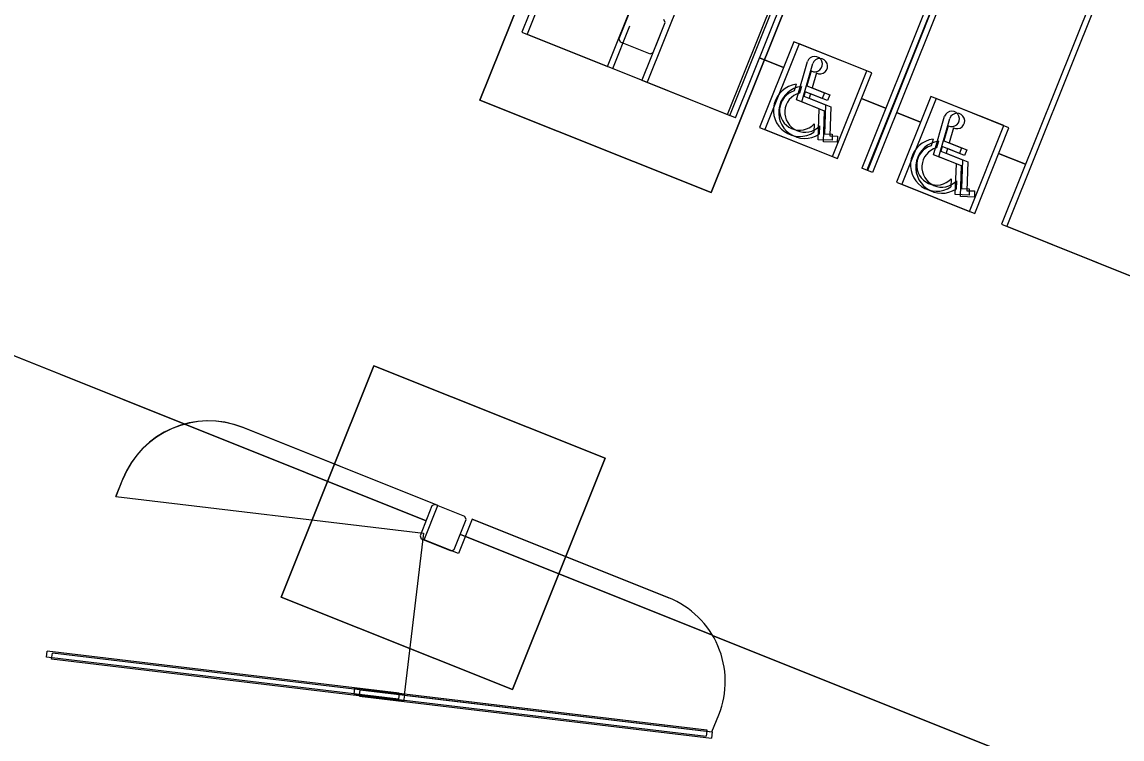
# Model space of a CAD drawing. Extents: x 468143 to 491361, y 1438528 to 1468730.
# Drawn here: x 488803.2 to 488862.8, y 1467175.1 to 1467213.9 of the extents above; entities that cross this region are included whole.
import ezdxf

# ---------------------------------------------------------------- set-up
doc = ezdxf.new("R2010")
doc.units = 0
doc.layers.add('Default', color=7, linetype='Continuous')
doc.layers.add('Xreference_dp', color=7, linetype='Continuous')

# ---------------------------------------------------------------- blocks, each defined once
blk = doc.blocks.new('Footing-Rectangular - F14-740151-FOUNDATION PLAN_1')
at = {"layer": 'Default'}
for p, q in [((81, 81), (-81, 81)), ((-81, 81), (-81, -81)), ((-81, -81), (-81, 81)), ((-81, 81), (81, 81)), ((81, -81), (81, 81)), ((81, 81), (81, -81)), ((-81, -81), (81, -81)), ((81, -81), (-81, -81))]:
    blk.add_line(p, q, dxfattribs=at)

msp = doc.modelspace()

# ---------------------------------------------------------------- linework, layer by layer
at = {"layer": 'Xreference_dp'}
for p, q in [((488837.006, 1467230.09), (488830.32, 1467213.378)), ((488837.29, 1467229.98), (488830.604, 1467213.267)), ((488834.963, 1467211.521), (488841.649, 1467228.233)), ((488843.789, 1467227.379), (488837.103, 1467210.667)), ((488841.462, 1467208.921), (488848.148, 1467225.633)), ((488841.59, 1467208.872), (488848.276, 1467225.584)), ((488841.9, 1467208.748), (488848.586, 1467225.46)), ((488855.421, 1467222.723), (488848.735, 1467206.011)), ((488855.704, 1467222.613), (488849.018, 1467205.9)), ((488855.73, 1467222.6), (488849.044, 1467205.887)), ((488856.013, 1467222.489), (488849.327, 1467205.777)), ((488863.003, 1467219.69), (488856.317, 1467202.978)), ((488863.286, 1467219.579), (488856.6, 1467202.867)), ((488836.221, 1467214.646), (488835.571, 1467213.021)), ((488838.078, 1467213.903), (488838.009, 1467214.065)), ((488830.32, 1467213.378), (488834.963, 1467211.521)), ((488835.246, 1467211.41), (488836.173, 1467213.728)), ((488837.428, 1467212.278), (488838.078, 1467213.903)), ((488830.604, 1467213.267), (488835.246, 1467211.41)), ((488835.571, 1467213.021), (488835.641, 1467212.858)), ((488835.641, 1467212.858), (488837.266, 1467212.208)), ((488837.79, 1467213.204), (488836.82, 1467210.778)), ((488845.06, 1467212.867), (488843.203, 1467208.224)), ((488845.343, 1467212.756), (488843.486, 1467208.114)), ((488849.006, 1467211.288), (488845.06, 1467212.867)), ((488849.289, 1467211.177), (488845.343, 1467212.756)), ((488837.266, 1467212.208), (488837.428, 1467212.278)), ((488843.198, 1467211.994), (488844.502, 1467211.472)), ((488844.502, 1467211.472), (488843.198, 1467211.994)), ((488845.2, 1467209.715), (488845.798, 1467211.795)), ((488845.483, 1467209.604), (488846.081, 1467211.684)), ((488835.246, 1467211.41), (488837.103, 1467210.667)), ((488845.997, 1467211.282), (488845.766, 1467210.476)), ((488845.864, 1467210.928), (488845.892, 1467210.916)), ((488845.892, 1467210.916), (488845.864, 1467210.928)), ((488846.281, 1467211.171), (488846.049, 1467210.365)), ((488847.149, 1467206.646), (488849.006, 1467211.288)), ((488847.432, 1467206.535), (488849.289, 1467211.177)), ((488836.82, 1467210.778), (488841.462, 1467208.921)), ((488837.103, 1467210.667), (488841.59, 1467208.872)), ((488845.182, 1467210.557), (488845.078, 1467210.196)), ((488845.465, 1467210.446), (488845.362, 1467210.085)), ((488845.766, 1467210.476), (488846.725, 1467210.092)), ((488846.049, 1467210.365), (488847.009, 1467209.981)), ((488845.673, 1467210.154), (488845.604, 1467209.913)), ((488845.604, 1467209.913), (488846.779, 1467209.442)), ((488846.602, 1467209.783), (488845.673, 1467210.154)), ((488845.956, 1467210.043), (488845.887, 1467209.802)), ((488845.887, 1467209.802), (488847.063, 1467209.331)), ((488846.885, 1467209.672), (488845.956, 1467210.043)), ((488846.725, 1467210.092), (488846.602, 1467209.783)), ((488847.009, 1467209.981), (488846.885, 1467209.672)), ((488848.73, 1467209.781), (488850.034, 1467209.259)), ((488850.034, 1467209.259), (488848.73, 1467209.781)), ((488852.488, 1467209.895), (488850.63, 1467205.253)), ((488852.771, 1467209.784), (488850.914, 1467205.142)), ((488856.434, 1467208.317), (488852.488, 1467209.895)), ((488856.717, 1467208.206), (488852.771, 1467209.784)), ((488846.438, 1467209.22), (488845.2, 1467209.715)), ((488846.721, 1467209.109), (488845.483, 1467209.604)), ((488846.379, 1467207.554), (488846.438, 1467209.22)), ((488846.779, 1467209.442), (488846.724, 1467207.875)), ((488847.063, 1467209.331), (488847.007, 1467207.765)), ((488841.9, 1467208.748), (488841.59, 1467208.872)), ((488846.662, 1467207.443), (488846.721, 1467209.109)), ((488850.626, 1467209.023), (488851.93, 1467208.501)), ((488851.93, 1467208.501), (488850.626, 1467209.023)), ((488852.628, 1467206.743), (488853.226, 1467208.823)), ((488852.911, 1467206.633), (488853.509, 1467208.713)), ((488843.203, 1467208.224), (488847.149, 1467206.646)), ((488843.486, 1467208.114), (488847.432, 1467206.535)), ((488846.159, 1467208.412), (488846.144, 1467207.966)), ((488846.442, 1467208.301), (488846.427, 1467207.856)), ((488853.425, 1467208.31), (488853.193, 1467207.504)), ((488853.291, 1467207.956), (488853.32, 1467207.945)), ((488853.32, 1467207.945), (488853.291, 1467207.956)), ((488853.708, 1467208.199), (488853.477, 1467207.394)), ((488854.576, 1467203.674), (488856.434, 1467208.317)), ((488854.86, 1467203.563), (488856.717, 1467208.206)), ((488847.129, 1467207.528), (488846.379, 1467207.554)), ((488847.412, 1467207.417), (488846.662, 1467207.443)), ((488846.724, 1467207.875), (488847.14, 1467207.861)), ((488847.007, 1467207.765), (488847.424, 1467207.75)), ((488847.14, 1467207.861), (488847.129, 1467207.528)), ((488847.424, 1467207.75), (488847.412, 1467207.417)), ((488852.61, 1467207.585), (488852.506, 1467207.225)), ((488852.893, 1467207.475), (488852.789, 1467207.114)), ((488853.193, 1467207.504), (488854.153, 1467207.121)), ((488853.477, 1467207.394), (488854.436, 1467207.01)), ((488853.101, 1467207.182), (488853.031, 1467206.941)), ((488853.031, 1467206.941), (488854.207, 1467206.471)), ((488854.029, 1467206.811), (488853.101, 1467207.182)), ((488853.384, 1467207.072), (488853.315, 1467206.83)), ((488853.315, 1467206.83), (488854.49, 1467206.36)), ((488854.312, 1467206.7), (488853.384, 1467207.072)), ((488854.153, 1467207.121), (488854.029, 1467206.811)), ((488854.436, 1467207.01), (488854.312, 1467206.7)), ((488856.158, 1467206.809), (488857.617, 1467206.226)), ((488857.617, 1467206.226), (488856.158, 1467206.809)), ((488853.866, 1467206.248), (488852.628, 1467206.743)), ((488854.149, 1467206.137), (488852.911, 1467206.633)), ((488853.807, 1467204.583), (488853.866, 1467206.248)), ((488854.207, 1467206.471), (488854.152, 1467204.904)), ((488854.49, 1467206.36), (488854.435, 1467204.793)), ((488849.044, 1467205.887), (488848.735, 1467206.011)), ((488849.327, 1467205.777), (488849.018, 1467205.9)), ((488854.09, 1467204.472), (488854.149, 1467206.137)), ((488850.63, 1467205.253), (488854.576, 1467203.674)), ((488850.914, 1467205.142), (488854.86, 1467203.563)), ((488853.587, 1467205.44), (488853.571, 1467204.995)), ((488853.87, 1467205.329), (488853.854, 1467204.884)), ((488854.556, 1467204.556), (488853.807, 1467204.583)), ((488854.84, 1467204.445), (488854.09, 1467204.472)), ((488854.152, 1467204.904), (488854.568, 1467204.889)), ((488854.435, 1467204.793), (488854.851, 1467204.778)), ((488854.568, 1467204.889), (488854.556, 1467204.556)), ((488854.851, 1467204.778), (488854.84, 1467204.445)), ((488856.317, 1467202.978), (488863.745, 1467200.006)), ((488856.6, 1467202.867), (488864.028, 1467199.895)), ((488812.056, 1467192.141), (488789.181, 1467201.293)), ((488789.181, 1467201.293), (488812.056, 1467192.141)), ((488825.129, 1467186.911), (488812.056, 1467192.141)), ((488812.056, 1467192.141), (488825.129, 1467186.911)), ((488825.774, 1467187.734), (488815.203, 1467191.963)), ((488825.774, 1467187.734), (488815.223, 1467191.956)), ((488808.31, 1467188.225), (488808.69, 1467189.172)), ((488808.682, 1467189.153), (488808.31, 1467188.225)), ((488808.31, 1467188.225), (488824.989, 1467186.234)), ((488808.31, 1467188.225), (488824.989, 1467186.234)), ((488825.45, 1467187.72), (488824.8, 1467186.096)), ((488825.031, 1467185.878), (488825.774, 1467187.734)), ((488825.612, 1467187.79), (488825.45, 1467187.72)), ((488827.237, 1467187.14), (488825.612, 1467187.79)), ((488827.306, 1467186.978), (488827.237, 1467187.14)), ((488826.656, 1467185.353), (488827.306, 1467186.978)), ((488827.631, 1467186.992), (488826.888, 1467185.135)), ((488838.282, 1467182.731), (488827.631, 1467186.992)), ((488827.631, 1467186.992), (488838.282, 1467182.731)), ((488824.989, 1467186.234), (488823.942, 1467177.463)), ((488824.8, 1467186.096), (488824.869, 1467185.933)), ((488824.869, 1467185.933), (488826.494, 1467185.283)), ((488827.258, 1467186.059), (488826.986, 1467186.168)), ((488826.986, 1467186.168), (488827.258, 1467186.059)), ((488840.643, 1467180.705), (488827.258, 1467186.059)), ((488827.258, 1467186.059), (488840.643, 1467180.705)), ((488826.888, 1467185.135), (488825.031, 1467185.878)), ((488826.494, 1467185.283), (488826.656, 1467185.353)), ((488862.681, 1467171.888), (488840.656, 1467180.699)), ((488840.656, 1467180.699), (488862.681, 1467171.888)), ((488804.556, 1467179.513), (488804.596, 1467179.844)), ((488823.629, 1467177.238), (488804.556, 1467179.513)), ((488823.669, 1467177.569), (488804.596, 1467179.844)), ((488804.839, 1467179.403), (488804.879, 1467179.734)), ((488823.912, 1467177.127), (488804.839, 1467179.403)), ((488823.952, 1467177.458), (488804.879, 1467179.734)), ((488821.236, 1467177.523), (488821.276, 1467177.854)), ((488821.276, 1467177.854), (488823.952, 1467177.535)), ((488821.52, 1467177.412), (488821.559, 1467177.743)), ((488821.559, 1467177.743), (488840.632, 1467175.467)), ((488823.669, 1467177.569), (488823.629, 1467177.238)), ((488821.236, 1467177.523), (488840.309, 1467175.247)), ((488821.52, 1467177.412), (488840.593, 1467175.136)), ((488823.952, 1467177.458), (488823.912, 1467177.127)), ((488823.942, 1467177.463), (488840.623, 1467175.473)), ((488823.952, 1467177.535), (488840.349, 1467175.578)), ((488840.623, 1467175.473), (488840.994, 1467176.401)), ((488840.623, 1467175.473), (488840.994, 1467176.401)), ((488840.34, 1467175.507), (488840.309, 1467175.247)), ((488840.349, 1467175.578), (488840.34, 1467175.507)), ((488840.632, 1467175.467), (488840.593, 1467175.136))]:
    msp.add_line(p, q, dxfattribs=at)
for centre, radius, start, end in [((488846.189, 1467211.652), 0.417, 242.56708, 159.87904), ((488846.473, 1467211.541), 0.417, 242.56708, 159.87904), ((488845.369, 1467209.153), 1.417, 97.59261, 303.13363), ((488845.652, 1467209.042), 1.417, 97.59261, 303.13363), ((488845.369, 1467209.153), 1.083, 105.57702, 316.82646), ((488845.652, 1467209.042), 1.083, 105.57702, 316.82646), ((488853.617, 1467208.68), 0.417, 242.56708, 159.87904), ((488853.9, 1467208.569), 0.417, 242.56708, 159.87904), ((488852.797, 1467206.181), 1.417, 97.59261, 303.13363), ((488853.08, 1467206.07), 1.417, 97.59261, 303.13363), ((488852.797, 1467206.181), 1.083, 105.57702, 316.82646), ((488853.08, 1467206.07), 1.083, 105.57702, 316.82646), ((488813.354, 1467187.284), 5.032, 68.19552, 158.19552), ((488813.342, 1467187.311), 5.011, 68.19552, 158.19552), ((488836.473, 1467178.21), 4.869, 338.19552, 68.19552), ((488836.473, 1467178.21), 4.869, 338.19552, 68.19552)]:
    msp.add_arc(centre, radius, start, end, dxfattribs=at)

# ---------------------------------------------------------------- block references
at = {"layer": 'Xreference_dp', "xscale": 0.08333333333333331, "yscale": 0.08333333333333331, "rotation": 158.19551636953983}
for p in [(488836.825, 1467213.462), (488826.053, 1467186.537)]:
    msp.add_blockref('Footing-Rectangular - F14-740151-FOUNDATION PLAN_1', p, dxfattribs=at)

doc.saveas('drawing.dxf')
